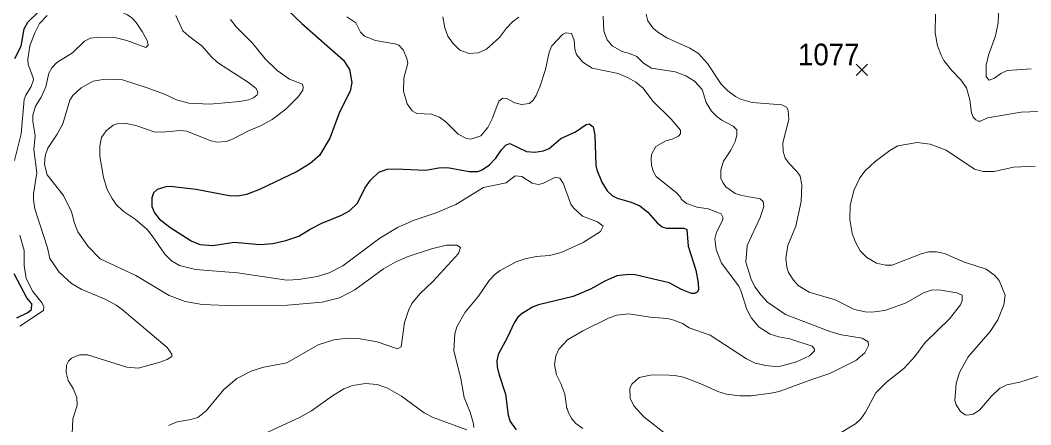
# Model space of a CAD drawing. Extents: x 265 to 291.4, y 7731.5 to 7759.6.
# Drawn here: x 274.292 to 278.013, y 7746.284 to 7747.775 of the extents above; entities that cross this region are included whole.
import ezdxf
from ezdxf.enums import TextEntityAlignment as Align

# ---------------------------------------------------------------- set-up
doc = ezdxf.new("R2010")
doc.units = 0
doc.header["$LTSCALE"] = 0.032
for name, color, linetype, lineweight in [('1', 7, 'Continuous', 25), ('2', 7, 'Continuous', 13), ('21', 7, 'Continuous', 25), ('61', 7, 'Continuous', 13)]:
    doc.layers.add(name, color=color, linetype=linetype, lineweight=lineweight)

msp = doc.modelspace()

# ---------------------------------------------------------------- linework, layer by layer
at = {"layer": '1'}
for points in [[(274.272, 7747.6335), (274.2951, 7747.6789), (274.307, 7747.7425), (274.3205, 7747.768), (274.3587, 7747.8054), (274.3603, 7747.8324), (274.3373, 7747.8746), (274.3309, 7747.9128), (274.35, 7748.0146), (274.3595, 7748.04), (274.4001, 7748.11), (274.4232, 7748.1936), (274.4359, 7748.2119), (274.4686, 7748.2405), (274.5465, 7748.2715), (274.6189, 7748.3153), (274.6372, 7748.3304), (274.638, 7748.3463), (274.6292, 7748.3686), (274.6213, 7748.3797), (274.6205, 7748.3869), (274.6157, 7748.3916), (274.6046, 7748.4346)], [(275.2751, 7747.8149), (275.3285, 7747.7624), (275.4828, 7747.6272), (275.505, 7747.593), (275.513, 7747.5452), (275.5066, 7747.5134), (275.4677, 7747.4355), (275.4327, 7747.34)], [(275.0938, 7747.1268), (275.062, 7747.1276), (274.9395, 7747.1515), (274.844, 7747.1618), (274.8281, 7747.1602), (274.7963, 7747.1507), (274.7828, 7747.1387), (274.7764, 7747.1205), (274.7764, 7747.0886), (274.7867, 7747.0655), (274.8042, 7747.0425), (274.8424, 7747.0122), (274.922, 7746.9621), (274.9538, 7746.9478), (275.0015, 7746.9446), (275.0795, 7746.9566), (275.1749, 7746.9486), (275.2227, 7746.9518), (275.2704, 7746.9629), (275.3181, 7746.9788), (275.3603, 7747.0051), (275.4024, 7747.0266), (275.4756, 7747.056), (275.5043, 7747.0719), (275.5345, 7747.1006), (275.5615, 7747.1555), (275.5814, 7747.1857), (275.6124, 7747.2151), (275.6427, 7747.2254), (275.6745, 7747.227), (275.7859, 7747.2223), (275.8336, 7747.231), (275.8654, 7747.2318), (275.945, 7747.2175), (275.9768, 7747.2175), (275.9927, 7747.2231), (276.0197, 7747.2413), (276.0436, 7747.266), (276.0643, 7747.2971), (276.0818, 7747.3161), (276.0945, 7747.3201), (276.1566, 7747.2907), (276.1868, 7747.2891), (276.2186, 7747.2938), (276.2393, 7747.3026), (276.2822, 7747.3392), (276.3371, 7747.3631), (276.3761, 7747.3909), (276.3865, 7747.3925), (276.4016, 7747.3822), (276.4079, 7747.3512), (276.4119, 7747.2398), (276.4151, 7747.2239), (276.4334, 7747.1777), (276.4533, 7747.1459), (276.4731, 7747.1276), (276.4907, 7747.1188), (276.5416, 7747.1045), (276.5734, 7747.091), (276.6036, 7747.0671), (276.6378, 7747.0282), (276.6553, 7747.013), (276.672, 7747.0083), (276.7357, 7747.0083), (276.7468, 7747.0035), (276.7516, 7746.9423), (276.7794, 7746.8532), (276.789, 7746.807), (276.7897, 7746.7816), (276.785, 7746.7728), (276.7754, 7746.7672), (276.7643, 7746.7672), (276.7277, 7746.7823), (276.6816, 7746.807), (276.5559, 7746.8364), (276.5336, 7746.838), (276.4891, 7746.8325), (276.4445, 7746.8134), (276.392, 7746.7831), (276.3284, 7746.7561), (276.2011, 7746.7259), (276.1788, 7746.7171), (276.1407, 7746.694), (276.1247, 7746.6805), (276.1104, 7746.6599), (276.0865, 7746.6066), (276.0515, 7746.5429), (276.0476, 7746.5191), (276.0484, 7746.4968), (276.0539, 7746.4713), (276.0794, 7746.3966), (276.0889, 7746.3186), (276.0961, 7746.2963), (276.1183, 7746.2653)], [(275.4327, 7747.34), (275.3937, 7747.2764), (275.3595, 7747.2469), (275.3118, 7747.2175), (275.1734, 7747.1507), (275.1256, 7747.1324), (275.0938, 7747.1268)], [(274.2792, 7746.6781), (274.3206, 7746.698), (274.3341, 7746.7092), (274.3349, 7746.7291), (274.3158, 7746.7514), (274.2697, 7746.8404)]]:
    msp.add_lwpolyline(points, dxfattribs=at)
at = {"layer": '2'}
for points in [[(278.0148, 7747.5954), (277.9265, 7747.589), (277.9035, 7747.5779), (277.8796, 7747.5611), (277.8597, 7747.554), (277.8494, 7747.5659), (277.8486, 7747.6089), (277.8573, 7747.6455), (277.8836, 7747.7171), (277.8931, 7747.7648), (277.8947, 7747.7966), (277.8915, 7747.8523), (277.9026, 7747.9), (277.9146, 7747.9255), (277.9305, 7747.9494), (277.9917, 7748.0194), (278.0108, 7748.0512), (278.0148, 7748.0671)], [(274.5179, 7747.9128), (274.5751, 7747.8571), (274.6245, 7747.8229), (274.6865, 7747.7942), (274.7032, 7747.7831), (274.7191, 7747.7664), (274.7414, 7747.733)], [(274.2713, 7747.2573), (274.2959, 7747.3559), (274.3071, 7747.4832), (274.3126, 7747.4991), (274.3325, 7747.5309), (274.3405, 7747.5548), (274.3389, 7747.5667), (274.3214, 7747.6121), (274.3206, 7747.6312), (274.3269, 7747.6805), (274.3452, 7747.7282), (274.3627, 7747.7632), (274.3906, 7747.7918)], [(275.63, 7746.8587), (275.5242, 7746.7816), (275.4677, 7746.7513), (275.404, 7746.7354), (275.2768, 7746.7243), (275.0858, 7746.7219), (274.9618, 7746.7275), (274.8997, 7746.7378), (274.8408, 7746.7601), (274.7183, 7746.8341), (274.5863, 7746.8953), (274.5417, 7746.9407), (274.5043, 7746.9948), (274.4916, 7747.0266), (274.4805, 7747.0687), (274.4518, 7747.1284), (274.3914, 7747.2048), (274.3818, 7747.243), (274.3834, 7747.2748), (274.3938, 7747.3034), (274.428, 7747.3543), (274.4495, 7747.3925), (274.4741, 7747.48), (274.4852, 7747.4975), (274.5163, 7747.5254), (274.5608, 7747.55), (274.6054, 7747.558), (274.669, 7747.5548), (274.7597, 7747.5261), (274.8233, 7747.5023), (274.8679, 7747.4816), (274.9124, 7747.4689), (274.9904, 7747.4657), (275.1002, 7747.4752), (275.132, 7747.4816), (275.1511, 7747.4888), (275.1646, 7747.4999), (275.167, 7747.5102), (275.1606, 7747.523), (275.132, 7747.5452), (275.019, 7747.6192), (274.9952, 7747.6415), (274.9625, 7747.6797), (274.9124, 7747.7163), (274.8909, 7747.7362), (274.8647, 7747.7918)], [(276.4382, 7747.7903), (276.4413, 7747.7346), (276.4533, 7747.7028), (276.4716, 7747.6805), (276.5082, 7747.659), (276.5352, 7747.6526), (276.5631, 7747.6415)], [(277.6823, 7746.78), (277.6505, 7746.7808), (277.6187, 7746.7704), (277.555, 7746.733), (277.4755, 7746.7052), (277.4278, 7746.6988), (277.4039, 7746.7004), (277.3641, 7746.7092), (277.2925, 7746.7442), (277.1971, 7746.772), (277.1573, 7746.7975), (277.139, 7746.8166), (277.1215, 7746.8452), (277.1151, 7746.8643), (277.1111, 7746.8961), (277.1183, 7746.9439), (277.1485, 7747.0155), (277.1676, 7747.1061), (277.17, 7747.1682), (277.1636, 7747.2), (277.1533, 7747.2159), (277.1231, 7747.2469), (277.1088, 7747.2668), (277.1016, 7747.2907), (277.1, 7747.3225), (277.1223, 7747.4084), (277.1199, 7747.4434), (277.1143, 7747.4538), (277.0968, 7747.4633), (276.9871, 7747.4713), (276.9441, 7747.484), (276.9258, 7747.4935), (276.8972, 7747.515), (276.8733, 7747.5397), (276.8232, 7747.6153), (276.7898, 7747.6518), (276.7572, 7747.6717), (276.6728, 7747.7099), (276.6394, 7747.7306), (276.6211, 7747.7473), (276.6028, 7747.7728), (276.5972, 7747.7966)], [(277.6624, 7747.7966), (277.6616, 7747.7282), (277.6704, 7747.6805), (277.6831, 7747.6455), (277.6934, 7747.6264), (277.7221, 7747.5898), (277.7555, 7747.5548), (277.7762, 7747.5254), (277.7889, 7747.4816), (277.7952, 7747.4339), (277.8016, 7747.418), (277.8104, 7747.4076), (277.8191, 7747.4028), (277.8287, 7747.4028), (277.8541, 7747.4148), (277.9782, 7747.4363), (278.0737, 7747.4402)], [(275.0667, 7747.7775), (275.0866, 7747.7505), (275.1471, 7747.6908), (275.194, 7747.6328), (275.2378, 7747.589), (275.2831, 7747.558), (275.3309, 7747.5397), (275.334, 7747.5277), (275.3324, 7747.5166), (275.3149, 7747.4919), (275.2704, 7747.4474), (275.2195, 7747.4084), (275.1765, 7747.3853), (275.132, 7747.3671), (275.0739, 7747.336), (275.0508, 7747.3273), (275.0174, 7747.3257), (274.9936, 7747.3305), (274.9061, 7747.3663), (274.8806, 7747.3686), (274.8138, 7747.3623), (274.7852, 7747.3631), (274.7183, 7747.3869), (274.6754, 7747.3957), (274.6531, 7747.3941), (274.6348, 7747.3877), (274.6086, 7747.367), (274.591, 7747.3424), (274.5847, 7747.3114), (274.5847, 7747.2732), (274.599, 7747.1952), (274.6125, 7747.1507), (274.63, 7747.1173), (274.6459, 7747.095), (274.6706, 7747.0711), (274.7152, 7747.0417), (274.7589, 7747.0035), (274.778, 7746.9805), (274.8241, 7746.912), (274.8488, 7746.8882), (274.879, 7746.8707), (274.9379, 7746.8564), (275.0922, 7746.8436), (275.2736, 7746.8166), (275.3181, 7746.819), (275.3849, 7746.8301), (275.4295, 7746.8436), (275.4796, 7746.8699), (275.6164, 7746.9717), (275.6817, 7747.0107), (275.7429, 7747.0377), (275.8241, 7747.0648), (275.8957, 7747.0958), (275.9975, 7747.1586), (276.0818, 7747.1753), (276.1152, 7747.2008), (276.139, 7747.1992), (276.1773, 7747.1737), (276.1995, 7747.1698), (276.2162, 7747.1729), (276.2632, 7747.1968), (276.2791, 7747.1928), (276.291, 7747.1746), (276.3196, 7747.0966), (276.33, 7747.0831), (276.3626, 7747.0528), (276.4175, 7747.0313), (276.4382, 7747.0154), (276.4286, 7746.9964), (276.365, 7746.9558), (276.2846, 7746.9192), (276.2409, 7746.9073), (276.1924, 7746.9041), (276.1518, 7746.8953), (276.1184, 7746.8842), (276.0595, 7746.8524), (276.0404, 7746.8388), (276.0189, 7746.815), (275.9792, 7746.7577)], [(276.6689, 7747.3305), (276.6927, 7747.336), (276.7166, 7747.348), (276.7229, 7747.3559), (276.7237, 7747.3694), (276.6895, 7747.41), (276.6219, 7747.4768), (276.5861, 7747.5246), (276.5591, 7747.546), (276.5281, 7747.5635), (276.4939, 7747.5779), (276.3984, 7747.5985), (276.3634, 7747.62), (276.3403, 7747.6487), (276.3347, 7747.6678), (276.3316, 7747.7012), (276.322, 7747.7258), (276.3013, 7747.7282), (276.2886, 7747.7226), (276.2496, 7747.6805), (276.2393, 7747.6566), (276.2258, 7747.593), (276.2059, 7747.5293), (276.1924, 7747.4975), (276.1812, 7747.48), (276.1677, 7747.4681), (276.1375, 7747.4641), (276.1128, 7747.4705), (276.0834, 7747.4864), (276.0691, 7747.488), (276.0547, 7747.4768), (276.0293, 7747.4116), (276.0134, 7747.3798), (275.9887, 7747.3488), (275.9513, 7747.3368), (275.9354, 7747.3392), (275.9044, 7747.3551), (275.859, 7747.4005), (275.836, 7747.418), (275.8066, 7747.4283), (275.7525, 7747.4315), (275.7349, 7747.441), (275.7175, 7747.4665), (275.7039, 7747.5134), (275.7047, 7747.5612), (275.719, 7747.6168), (275.7159, 7747.6343), (275.7023, 7747.6654), (275.6856, 7747.6829), (275.6713, 7747.6884), (275.5997, 7747.6996), (275.56, 7747.7163), (275.5456, 7747.7306), (275.5273, 7747.7648), (275.4947, 7747.7879)], [(275.8487, 7747.7871), (275.8551, 7747.7473), (275.867, 7747.7155), (275.8853, 7747.69), (275.9108, 7747.6646), (275.945, 7747.6526), (275.9784, 7747.6542), (276.0094, 7747.6685), (276.0563, 7747.7107), (276.0826, 7747.7457), (276.1049, 7747.7688), (276.1287, 7747.7863)], [(274.7414, 7747.733), (274.7589, 7747.6996), (274.7629, 7747.6829), (274.7549, 7747.6741), (274.6849, 7747.7004), (274.6404, 7747.7107), (274.5847, 7747.7123), (274.5513, 7747.7083), (274.529, 7747.698), (274.4845, 7747.655), (274.4272, 7747.6192), (274.4081, 7747.5993), (274.3977, 7747.5802), (274.3866, 7747.5293), (274.3691, 7747.4912), (274.3484, 7747.4577), (274.3389, 7747.4243), (274.3389, 7747.4021), (274.3476, 7747.3496), (274.3421, 7747.2986), (274.3532, 7747.2127), (274.3413, 7747.1348), (274.3405, 7747.1125), (274.3452, 7747.0791), (274.3922, 7746.9359), (274.4009, 7746.8961), (274.4351, 7746.8468), (274.4805, 7746.8046), (274.5163, 7746.7832), (274.607, 7746.7458), (274.6451, 7746.7251), (274.6674, 7746.7092), (274.8329, 7746.5684), (274.8504, 7746.5445), (274.8504, 7746.5358), (274.8329, 7746.5246), (274.8027, 7746.5127), (274.7263, 7746.4928), (274.6849, 7746.496), (274.5401, 7746.5413), (274.5099, 7746.5421), (274.4813, 7746.5294), (274.4693, 7746.5183), (274.4622, 7746.504), (274.4614, 7746.4761), (274.4685, 7746.4475), (274.4868, 7746.4173), (274.5004, 7746.3838), (274.502, 7746.3544), (274.486, 7746.3059), (274.4829, 7746.2502)], [(276.5631, 7747.6415), (276.5877, 7747.616), (276.6164, 7747.5985), (276.7039, 7747.5842), (276.7436, 7747.5699), (276.7755, 7747.5508), (276.8033, 7747.5198)], [(276.8033, 7747.5198), (276.8184, 7747.4721), (276.8375, 7747.4402), (276.8582, 7747.4188), (276.8757, 7747.406), (276.9171, 7747.3845), (276.9306, 7747.371), (276.9314, 7747.3512), (276.9242, 7747.3273), (276.9083, 7747.2955), (276.8812, 7747.2557), (276.8717, 7747.2239), (276.8725, 7747.1921), (276.8789, 7747.1761), (276.89, 7747.1602), (276.925, 7747.1356), (276.9489, 7747.1284), (277.0173, 7747.1165), (277.0276, 7747.1061), (277.03, 7747.0886), (277.0173, 7747.0473), (276.9687, 7746.9439), (276.964, 7746.8834), (276.9831, 7746.8198), (276.9974, 7746.7919), (277.0204, 7746.7609), (277.0435, 7746.7362), (277.1096, 7746.6901), (277.2766, 7746.6257), (277.3164, 7746.6153), (277.3928, 7746.6034), (277.415, 7746.5899), (277.4158, 7746.5763), (277.4023, 7746.5493), (277.3689, 7746.5206), (277.2734, 7746.4721), (277.2034, 7746.4499), (277.0873, 7746.4069), (277.0555, 7746.3997), (276.9839, 7746.3902), (276.9409, 7746.391), (276.8932, 7746.3966), (276.8614, 7746.4061), (276.7977, 7746.4347), (276.7341, 7746.4586), (276.7023, 7746.465), (276.6593, 7746.4681), (276.6116, 7746.4666), (276.5718, 7746.4578), (276.5448, 7746.4339), (276.5368, 7746.4173), (276.5376, 7746.3815), (276.5511, 7746.3536), (276.5885, 7746.313), (276.7245, 7746.2064)], [(276.6339, 7747.1992), (276.6235, 7747.2159), (276.6171, 7747.2398), (276.6148, 7747.2636), (276.6171, 7747.2796), (276.6323, 7747.309), (276.6689, 7747.3305)], [(278.0291, 7747.2374), (277.9496, 7747.2326), (277.878, 7747.2175), (277.8382, 7747.2167), (277.8064, 7747.2262), (277.7014, 7747.2962), (277.6425, 7747.3185), (277.5948, 7747.3241), (277.5232, 7747.3114), (277.4946, 7747.2947), (277.4405, 7747.2541), (277.4039, 7747.2191), (277.384, 7747.1944), (277.3617, 7747.1475), (277.3482, 7747.0918), (277.3466, 7747.0409), (277.3554, 7746.9884), (277.3681, 7746.9566), (277.3856, 7746.9248), (277.4094, 7746.9001), (277.4453, 7746.8794), (277.4787, 7746.8715), (277.5025, 7746.8715), (277.6091, 7746.9136), (277.6378, 7746.9208), (277.6664, 7746.9208), (277.695, 7746.9152), (277.7698, 7746.8834), (277.8494, 7746.8571), (277.8812, 7746.8341), (277.8971, 7746.815), (277.9186, 7746.7609), (277.9138, 7746.7259), (277.8915, 7746.6702), (277.8637, 7746.6273), (277.7825, 7746.5342), (277.7507, 7746.4761), (277.738, 7746.4363), (277.7332, 7746.3727), (277.7388, 7746.3568), (277.7539, 7746.3329), (277.7714, 7746.3202), (277.7794, 7746.3186), (277.8016, 7746.3234), (277.8247, 7746.3377)], [(276.3634, 7746.2701), (276.3379, 7746.2884), (276.3236, 7746.3059), (276.3101, 7746.3297), (276.3077, 7746.3417), (276.3045, 7746.3433), (276.2974, 7746.3966), (276.283, 7746.4363), (276.2671, 7746.4682), (276.26, 7746.5048), (276.2647, 7746.5382), (276.2751, 7746.562), (276.3069, 7746.5962), (276.3634, 7746.6304), (276.4604, 7746.6782), (276.4891, 7746.6877), (276.5336, 7746.6925), (276.6116, 7746.6798), (276.6752, 7746.675), (276.6991, 7746.6694), (276.7309, 7746.6567), (276.7548, 7746.6408), (276.8327, 7746.6145), (276.9664, 7746.5262), (276.9982, 7746.5103), (277.038, 7746.5016), (277.0825, 7746.4968), (277.1509, 7746.5151), (277.1987, 7746.5374), (277.2169, 7746.5557), (277.2169, 7746.5628), (277.2082, 7746.574), (277.1255, 7746.601), (277.0857, 7746.6074), (277.0539, 7746.6177), (277.0133, 7746.6432), (276.9847, 7746.6766), (276.9672, 7746.7084), (276.9473, 7746.7752), (276.9385, 7746.7943), (276.8749, 7746.8794), (276.8542, 7746.9295), (276.8502, 7746.9693), (276.8566, 7746.9932), (276.8797, 7747.0393), (276.8797, 7747.0489), (276.8733, 7747.0608), (276.8248, 7747.0799), (276.785, 7747.0862), (276.7452, 7747.0998), (276.7253, 7747.1157), (276.7245, 7747.1213), (276.7086, 7747.138), (276.6339, 7747.1992)], [(274.2904, 7746.6471), (274.3778, 7746.7044), (274.3794, 7746.7187), (274.3723, 7746.7323), (274.3389, 7746.7744), (274.3142, 7746.8229), (274.3071, 7746.8707), (274.3063, 7746.9264), (274.2904, 7746.982)], [(274.8384, 7746.2812), (274.8695, 7746.2947), (274.9204, 7746.3027), (274.9458, 7746.3106), (274.9769, 7746.3353), (275.0421, 7746.4141), (275.0898, 7746.4538), (275.1447, 7746.4825), (275.1893, 7746.496), (275.2736, 7746.5119), (275.3897, 7746.5779), (275.447, 7746.597), (275.4979, 7746.6034), (275.5361, 7746.6018), (275.6061, 7746.5891), (275.6817, 7746.5636), (275.6952, 7746.5708), (275.7071, 7746.6607), (275.7214, 7746.7052), (275.7342, 7746.7307), (275.7636, 7746.7665), (275.8113, 7746.8118), (275.906, 7746.9144), (275.9131, 7746.9367)], [(275.9131, 7746.9367), (275.8996, 7746.9462), (275.8622, 7746.9454), (275.8066, 7746.9327), (275.7175, 7746.9025), (275.6729, 7746.8834), (275.63, 7746.8587)], [(275.9792, 7746.7577), (275.9306, 7746.6988), (275.8996, 7746.6448), (275.8925, 7746.6193), (275.8893, 7746.5557), (275.9147, 7746.4538), (275.9267, 7746.3838)], [(277.625, 7746.5875), (277.7141, 7746.6742), (277.7547, 7746.7259), (277.761, 7746.7418), (277.7602, 7746.7617), (277.7411, 7746.7704), (277.6823, 7746.78)], [(277.2965, 7746.2438), (277.3673, 7746.2876), (277.388, 7746.3059), (277.4047, 7746.3297), (277.4429, 7746.4013), (277.4818, 7746.4403), (277.5455, 7746.4912), (277.586, 7746.5358), (277.625, 7746.5875)], [(277.8247, 7746.3377), (277.8684, 7746.3886), (277.8979, 7746.4172), (277.9249, 7746.4308), (277.9735, 7746.4411), (278.061, 7746.4689), (278.096, 7746.4928)], [(275.937, 7746.2645), (275.8129, 7746.3106), (275.7795, 7746.3281), (275.696, 7746.3886), (275.6443, 7746.4188), (275.6061, 7746.4316), (275.5631, 7746.4363), (275.5154, 7746.4284), (275.4836, 7746.4157), (275.4422, 7746.3902), (275.3651, 7746.3345), (275.3229, 7746.3114), (275.2036, 7746.2566)], [(275.9267, 7746.3838), (275.9489, 7746.3297), (275.9617, 7746.2868), (275.9625, 7746.2741)]]:
    msp.add_lwpolyline(points, dxfattribs=at)
at = {"layer": '21'}
for p, q in [((277.3707, 7747.6128), (277.4119, 7747.5716)), ((277.4119, 7747.6128), (277.3707, 7747.5716))]:
    msp.add_line(p, q, dxfattribs=at)

# ---------------------------------------------------------------- texts
at = {"layer": '61', "width": 0.95}
msp.add_text('1077', height=0.08, dxfattribs=at).set_placement((277.2693, 7747.6086), align=Align.CENTER)

doc.saveas('drawing.dxf')
